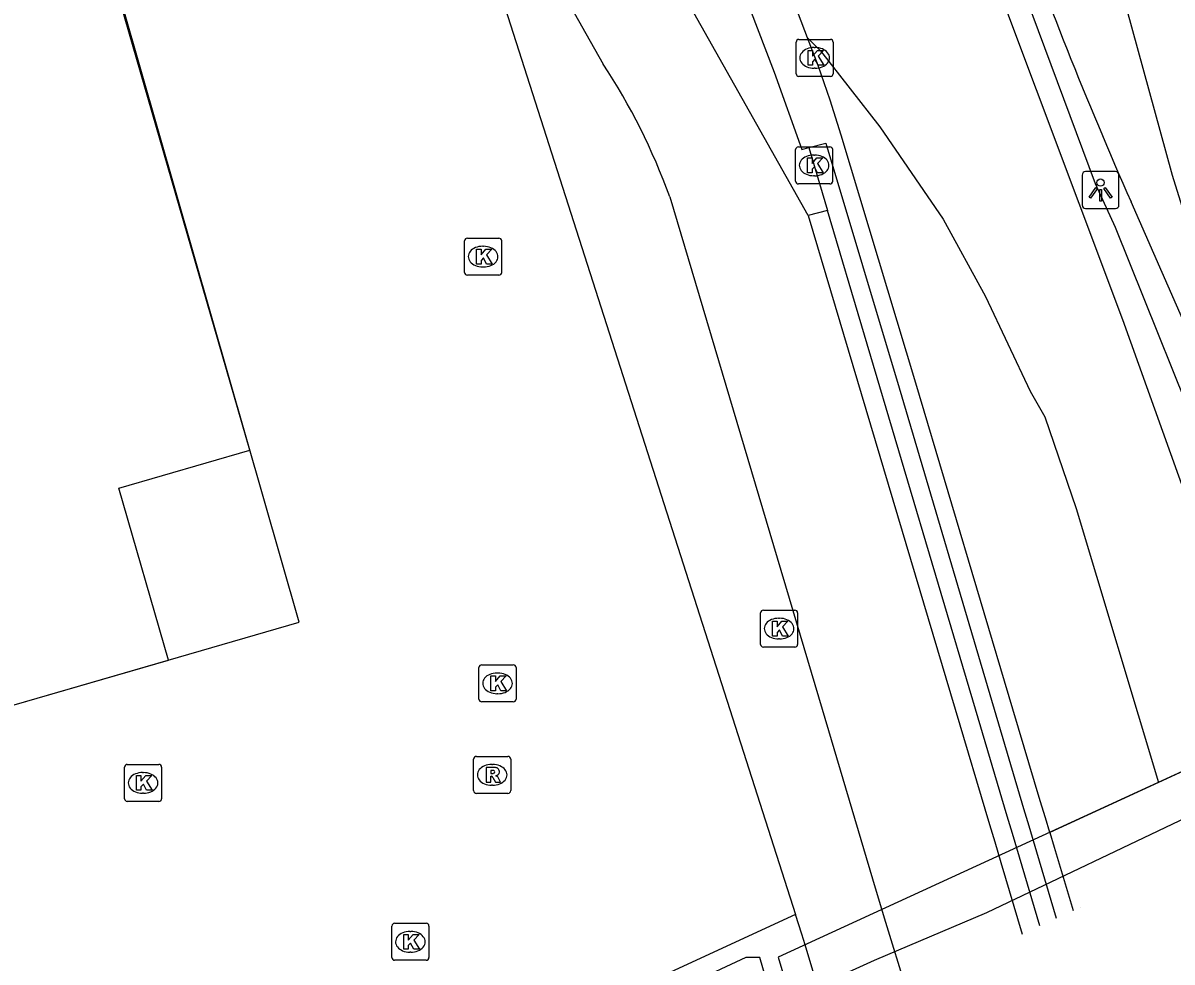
# Model space of a CAD drawing. Extents: x 160806 to 161707, y 383697 to 384148.
# Drawn here: x 161236.93 to 161267.98, y 383743.17 to 383768.54 of the extents above; entities that cross this region are included whole.
import ezdxf

# ---------------------------------------------------------------- set-up
doc = ezdxf.new("R2010")
doc.units = 0
for name, color, linetype in [('IMGEO_Fietspad_open', 7, 'Continuous'), ('IMGEO_Hek', 7, 'Continuous'), ('IMGEO_Kolk', 7, 'Continuous'), ('IMGEO_Lichtpunt', 7, 'Continuous'), ('IMGEO_Lijnafwatering', 7, 'Continuous'), ('IMGEO_Muur', 7, 'Continuous'), ('IMGEO_OVBaan_gesloten', 7, 'Continuous'), ('IMGEO_Pand', 7, 'Continuous'), ('IMGEO_Pand_overbouw', 7, 'Continuous'), ('IMGEO_Rijbaan_lokaal_gesloten', 7, 'Continuous'), ('IMGEO_Rioolput', 7, 'Continuous'), ('IMGEO_Spoorbaan_open', 7, 'Continuous'), ('IMGEO_Terreindeel_gesloten', 7, 'Continuous'), ('IMGEO_Voetpad_open', 7, 'Continuous')]:
    doc.layers.add(name, color=color, linetype=linetype)

msp = doc.modelspace()

# ---------------------------------------------------------------- linework, layer by layer
at = {"layer": 'IMGEO_Fietspad_open'}
for points in [[(161258.147, 383763.342), (161250.185, 383777.467), (161232.095, 383838.372)], [(161247.443, 383776.827), (161248.186, 383775.265), (161252.611, 383767.434)], [(161254.408, 383763.846), (161258.525, 383750), (161259.888, 383745.414), (161260.04, 383744.901), (161260.237, 383744.241), (161260.786, 383742.458)], [(161258.147, 383763.342), (161262.122, 383750), (161263.05, 383746.885), (161263.192, 383746.41), (161263.352, 383745.857), (161263.932, 383743.92)]]:
    msp.add_lwpolyline(points, dxfattribs=at)
msp.add_arc((161238.433, 383758.089), 16.98, 19.8173, 33.3894, dxfattribs=at)
at = {"layer": 'IMGEO_Hek'}
for points in [[(161265.912, 383764.193), (161262.514, 383773.318), (161260.283, 383780.231), (161258.466, 383787.267), (161257.937, 383789.343)], [(161271.16, 383750.654), (161269.143, 383756.311), (161266.449, 383763.014), (161265.912, 383764.193)]]:
    msp.add_lwpolyline(points, dxfattribs=at)
at = {"layer": 'IMGEO_Kolk'}
for p, q in [((161257.824, 383767.174), (161257.824, 383768.026)), ((161257.899, 383768.1), (161258.751, 383768.1)), ((161258.312, 383767.88), (161258.337, 383767.88)), ((161258.825, 383768.026), (161258.825, 383767.174)), ((161258.335, 383767.32), (161258.31, 383767.32)), ((161258.751, 383767.1), (161257.899, 383767.1)), ((161257.81, 383764.269), (161257.81, 383765.121)), ((161257.885, 383765.195), (161258.737, 383765.195)), ((161258.811, 383765.121), (161258.811, 383764.269)), ((161258.298, 383764.975), (161258.323, 383764.975)), ((161258.737, 383764.195), (161257.885, 383764.195)), ((161258.321, 383764.415), (161258.296, 383764.415)), ((161248.867, 383761.803), (161248.867, 383762.655)), ((161248.942, 383762.729), (161249.794, 383762.729)), ((161249.868, 383762.655), (161249.868, 383761.803)), ((161249.355, 383762.509), (161249.38, 383762.509)), ((161249.378, 383761.949), (161249.353, 383761.949)), ((161249.794, 383761.729), (161248.942, 383761.729)), ((161256.939, 383752.676), (161257.791, 383752.676)), ((161256.864, 383751.75), (161256.864, 383752.602)), ((161257.352, 383752.456), (161257.377, 383752.456)), ((161257.865, 383752.602), (161257.865, 383751.75)), ((161257.375, 383751.896), (161257.35, 383751.896)), ((161257.791, 383751.676), (161256.939, 383751.676)), ((161249.255, 383750.271), (161249.255, 383751.123)), ((161249.33, 383751.197), (161250.182, 383751.197)), ((161250.256, 383751.123), (161250.256, 383750.271)), ((161249.743, 383750.977), (161249.768, 383750.977)), ((161250.182, 383750.197), (161249.33, 383750.197)), ((161249.766, 383750.417), (161249.741, 383750.417)), ((161239.679, 383747.58), (161239.679, 383748.432)), ((161239.754, 383748.506), (161240.606, 383748.506)), ((161240.68, 383748.432), (161240.68, 383747.58)), ((161240.167, 383748.286), (161240.192, 383748.286)), ((161240.19, 383747.726), (161240.165, 383747.726)), ((161240.606, 383747.506), (161239.754, 383747.506)), ((161246.901, 383743.286), (161246.901, 383744.138)), ((161246.976, 383744.212), (161247.828, 383744.212)), ((161247.389, 383743.992), (161247.414, 383743.992)), ((161247.902, 383744.138), (161247.902, 383743.286)), ((161247.412, 383743.432), (161247.387, 383743.432)), ((161247.828, 383743.212), (161246.976, 383743.212))]:
    msp.add_line(p, q, dxfattribs=at)
for points in [[(161257.824, 383767.174), (161257.824, 383768.026)], [(161257.899, 383768.1), (161258.751, 383768.1)], [(161258.825, 383768.026), (161258.825, 383767.174)], [(161258.145, 383767.8), (161258.268, 383767.8), (161258.268, 383767.649), (161258.398, 383767.8), (161258.562, 383767.8), (161258.416, 383767.649), (161258.569, 383767.4), (161258.417, 383767.4), (161258.332, 383767.564), (161258.268, 383767.497), (161258.268, 383767.4), (161258.145, 383767.4), (161258.145, 383767.8)], [(161258.751, 383767.1), (161257.899, 383767.1)], [(161257.81, 383764.269), (161257.81, 383765.121)], [(161257.885, 383765.195), (161258.737, 383765.195)], [(161258.811, 383765.121), (161258.811, 383764.269)], [(161258.131, 383764.895), (161258.254, 383764.895), (161258.254, 383764.744), (161258.384, 383764.895), (161258.548, 383764.895), (161258.402, 383764.744), (161258.555, 383764.495), (161258.403, 383764.495), (161258.318, 383764.659), (161258.254, 383764.592), (161258.254, 383764.495), (161258.131, 383764.495), (161258.131, 383764.895)], [(161258.737, 383764.195), (161257.885, 383764.195)], [(161248.867, 383761.803), (161248.867, 383762.655)], [(161248.942, 383762.729), (161249.794, 383762.729)], [(161249.868, 383762.655), (161249.868, 383761.803)], [(161249.188, 383762.429), (161249.311, 383762.429), (161249.311, 383762.278), (161249.441, 383762.429), (161249.605, 383762.429), (161249.459, 383762.278), (161249.612, 383762.029), (161249.46, 383762.029), (161249.375, 383762.193), (161249.311, 383762.126), (161249.311, 383762.029), (161249.188, 383762.029), (161249.188, 383762.429)], [(161249.794, 383761.729), (161248.942, 383761.729)], [(161256.939, 383752.676), (161257.791, 383752.676)], [(161256.864, 383751.75), (161256.864, 383752.602)], [(161257.185, 383752.376), (161257.308, 383752.376), (161257.308, 383752.225), (161257.438, 383752.376), (161257.602, 383752.376), (161257.456, 383752.225), (161257.609, 383751.976), (161257.457, 383751.976), (161257.372, 383752.14), (161257.308, 383752.073), (161257.308, 383751.976), (161257.185, 383751.976), (161257.185, 383752.376)], [(161257.865, 383752.602), (161257.865, 383751.75)], [(161257.791, 383751.676), (161256.939, 383751.676)], [(161249.255, 383750.271), (161249.255, 383751.123)], [(161249.33, 383751.197), (161250.182, 383751.197)], [(161250.256, 383751.123), (161250.256, 383750.271)], [(161249.576, 383750.897), (161249.699, 383750.897), (161249.699, 383750.746), (161249.829, 383750.897), (161249.993, 383750.897), (161249.847, 383750.746), (161250, 383750.497), (161249.848, 383750.497), (161249.763, 383750.661), (161249.699, 383750.594), (161249.699, 383750.497), (161249.576, 383750.497), (161249.576, 383750.897)], [(161250.182, 383750.197), (161249.33, 383750.197)], [(161239.679, 383747.58), (161239.679, 383748.432)], [(161239.754, 383748.506), (161240.606, 383748.506)], [(161240.68, 383748.432), (161240.68, 383747.58)], [(161240, 383748.206), (161240.123, 383748.206), (161240.123, 383748.055), (161240.253, 383748.206), (161240.417, 383748.206), (161240.271, 383748.055), (161240.424, 383747.806), (161240.272, 383747.806), (161240.187, 383747.97), (161240.123, 383747.903), (161240.123, 383747.806), (161240, 383747.806), (161240, 383748.206)], [(161240.606, 383747.506), (161239.754, 383747.506)], [(161246.901, 383743.286), (161246.901, 383744.138)], [(161246.976, 383744.212), (161247.828, 383744.212)], [(161247.902, 383744.138), (161247.902, 383743.286)], [(161247.222, 383743.912), (161247.345, 383743.912), (161247.345, 383743.761), (161247.475, 383743.912), (161247.639, 383743.912), (161247.493, 383743.761), (161247.646, 383743.512), (161247.494, 383743.512), (161247.409, 383743.676), (161247.345, 383743.609), (161247.345, 383743.512), (161247.222, 383743.512), (161247.222, 383743.912)], [(161247.828, 383743.212), (161246.976, 383743.212)]]:
    msp.add_lwpolyline(points, dxfattribs=at)
for centre, start, end in [((161257.901, 383768.024), 91.552, 178.448), ((161257.901, 383768.024), 91.552, 178.448), ((161258.749, 383768.024), 1.552, 88.448), ((161258.749, 383768.024), 1.552, 88.448), ((161257.901, 383767.176), 181.552, 268.448), ((161257.901, 383767.176), 181.552, 268.448), ((161258.749, 383767.176), 271.552, 358.448), ((161258.749, 383767.176), 271.552, 358.448), ((161257.887, 383765.119), 91.552, 178.448), ((161257.887, 383765.119), 91.552, 178.448), ((161258.735, 383765.119), 1.552, 88.448), ((161258.735, 383765.119), 1.552, 88.448), ((161257.887, 383764.271), 181.552, 268.448), ((161257.887, 383764.271), 181.552, 268.448), ((161258.735, 383764.271), 271.552, 358.448), ((161258.735, 383764.271), 271.552, 358.448), ((161248.944, 383762.653), 91.552, 178.448), ((161248.944, 383762.653), 91.552, 178.448), ((161249.792, 383762.653), 1.552, 88.448), ((161249.792, 383762.653), 1.552, 88.448), ((161248.944, 383761.805), 181.552, 268.448), ((161248.944, 383761.805), 181.552, 268.448), ((161249.792, 383761.805), 271.552, 358.448), ((161249.792, 383761.805), 271.552, 358.448), ((161256.941, 383752.6), 91.552, 178.448), ((161256.941, 383752.6), 91.552, 178.448), ((161257.789, 383752.6), 1.552, 88.448), ((161257.789, 383752.6), 1.552, 88.448), ((161256.941, 383751.752), 181.552, 268.448), ((161256.941, 383751.752), 181.552, 268.448), ((161257.789, 383751.752), 271.552, 358.448), ((161257.789, 383751.752), 271.552, 358.448), ((161249.332, 383751.121), 91.552, 178.448), ((161249.332, 383751.121), 91.552, 178.448), ((161250.18, 383751.121), 1.552, 88.448), ((161250.18, 383751.121), 1.552, 88.448), ((161249.332, 383750.273), 181.552, 268.448), ((161249.332, 383750.273), 181.552, 268.448), ((161250.18, 383750.273), 271.552, 358.448), ((161250.18, 383750.273), 271.552, 358.448), ((161239.756, 383748.43), 91.552, 178.448), ((161239.756, 383748.43), 91.552, 178.448), ((161240.604, 383748.43), 1.552, 88.448), ((161240.604, 383748.43), 1.552, 88.448), ((161239.756, 383747.582), 181.552, 268.448), ((161239.756, 383747.582), 181.552, 268.448), ((161240.604, 383747.582), 271.552, 358.448), ((161240.604, 383747.582), 271.552, 358.448), ((161246.978, 383744.136), 91.552, 178.448), ((161246.978, 383744.136), 91.552, 178.448), ((161247.826, 383744.136), 1.552, 88.448), ((161247.826, 383744.136), 1.552, 88.448), ((161246.978, 383743.288), 181.552, 268.448), ((161246.978, 383743.288), 181.552, 268.448), ((161247.826, 383743.288), 271.552, 358.448), ((161247.826, 383743.288), 271.552, 358.448)]:
    msp.add_arc(centre, 0.0765, start, end, dxfattribs=at)
for centre, major_axis, ratio, start_param, end_param in [((161258.311, 383767.6), (-0.387, 0.002), 0.722429, 4.712389, 7.853982), ((161258.336, 383767.6), (-0.39, 0.002), 0.717154, 1.570796, 4.712389), ((161258.297, 383764.695), (-0.387, 0.002), 0.722429, 4.712389, 7.853982), ((161258.322, 383764.695), (-0.39, 0.002), 0.717154, 1.570796, 4.712389), ((161249.354, 383762.229), (-0.387, 0.002), 0.722429, 4.712389, 7.853982), ((161249.379, 383762.229), (-0.39, 0.002), 0.717154, 1.570796, 4.712389), ((161257.351, 383752.176), (-0.387, 0.002), 0.722429, 4.712389, 7.853982), ((161257.376, 383752.176), (-0.39, 0.002), 0.717154, 1.570796, 4.712389), ((161249.742, 383750.697), (-0.387, 0.002), 0.722429, 4.712389, 7.853982), ((161249.767, 383750.697), (-0.39, 0.002), 0.717154, 1.570796, 4.712389), ((161240.166, 383748.006), (-0.387, 0.002), 0.722429, 4.712389, 7.853982), ((161240.191, 383748.006), (-0.39, 0.002), 0.717154, 1.570796, 4.712389), ((161247.388, 383743.712), (-0.387, 0.002), 0.722429, 4.712389, 7.853982), ((161247.413, 383743.712), (-0.39, 0.002), 0.717154, 1.570796, 4.712389)]:
    msp.add_ellipse(centre, major_axis=major_axis, ratio=ratio, start_param=start_param, end_param=end_param, dxfattribs=at)
at = {"layer": 'IMGEO_Lichtpunt'}
for p, q in [((161266.452, 383764.527), (161265.644, 383764.527)), ((161266.452, 383764.527), (161265.644, 383764.527)), ((161265.55, 383764.432), (161265.55, 383763.625)), ((161265.55, 383764.432), (161265.55, 383763.625)), ((161266.546, 383763.625), (161266.546, 383764.432)), ((161266.546, 383763.625), (161266.546, 383764.432)), ((161265.644, 383763.531), (161266.452, 383763.531)), ((161265.644, 383763.531), (161266.452, 383763.531))]:
    msp.add_line(p, q, dxfattribs=at)
for points in [[(161265.924, 383764.096), (161265.963, 383764.068), (161265.775, 383763.806), (161265.737, 383763.833), (161265.924, 383764.096)], [(161266.026, 383764.048), (161266.073, 383764.048), (161266.073, 383763.726), (161266.026, 383763.726), (161266.026, 383764.048)], [(161266.136, 383764.068), (161266.174, 383764.095), (161266.361, 383763.833), (161266.322, 383763.805), (161266.136, 383764.068)]]:
    msp.add_lwpolyline(points, dxfattribs=at)
msp.add_circle((161266.049, 383764.23), 0.0994, dxfattribs=at)
for centre, start, end in [((161265.644, 383764.432), 90, 180), ((161265.644, 383764.432), 90, 180), ((161266.452, 383764.432), 0, 90), ((161266.452, 383764.432), 0, 90), ((161265.644, 383763.625), 180, 270), ((161265.644, 383763.625), 180, 270), ((161266.452, 383763.625), 270, 0), ((161266.452, 383763.625), 270, 360)]:
    msp.add_arc(centre, 0.0946, start, end, dxfattribs=at)
at = {"layer": 'IMGEO_Lijnafwatering'}
msp.add_lwpolyline([(161265.495, 383744.646), (161265.495, 383744.646)], dxfattribs=at)
at = {"layer": 'IMGEO_Muur'}
for points in [[(161258.169, 383765.179), (161258.629, 383765.3), (161260.605, 383758.687), (161263.175, 383750), (161263.97, 383747.313), (161264.107, 383746.849), (161264.318, 383746.14), (161264.854, 383744.348)], [(161258.169, 383765.179), (161258.675, 383763.473)], [(161264.413, 383744.143), (161263.856, 383746.002), (161263.668, 383746.638), (161263.529, 383747.108), (161262.671, 383750), (161258.675, 383763.473)], [(161257.809, 383744.453), (161256.653, 383743.919), (161240.638, 383736.519), (161228.633, 383732.395), (161192.037, 383722.084), (161185.94, 383720.532), (161185.806, 383720.507), (161184.529, 383720.269)], [(161258.705, 383741.492), (161258.065, 383743.633), (161257.981, 383743.915), (161257.809, 383744.453)], [(161257.939, 383741.136), (161257.939, 383741.136), (161257.406, 383742.913), (161256.992, 383742.797), (161256.843, 383743.29), (161256.462, 383743.287), (161248.942, 383739.777)]]:
    msp.add_lwpolyline(points, dxfattribs=at)
at = {"layer": 'IMGEO_OVBaan_gesloten'}
for points in [[(161264.678, 383746.668), (161264.559, 383747.065), (161264.422, 383747.523), (161263.681, 383750), (161261.06, 383758.807), (161259.037, 383765.51), (161258.747, 383766.461), (161258.418, 383767.395), (161258.13, 383768.144)], [(161258.13, 383768.144), (161258.486, 383767.794), (161260.09, 383765.741), (161261.801, 383763.244), (161262.94, 383761.15), (161264.151, 383758.597), (161264.548, 383757.903), (161265.386, 383755.422), (161267.617, 383748.019)], [(161267.617, 383748.019), (161264.678, 383746.668)]]:
    msp.add_lwpolyline(points, dxfattribs=at)
at = {"layer": 'IMGEO_Pand'}
msp.add_lwpolyline([(161183.813, 383734.789), (161191.93, 383737.142), (161236.286, 383750), (161240.864, 383751.327), (161239.522, 383755.972), (161243.065, 383757.002), (161221.311, 383832.189)], dxfattribs=at)
at = {"layer": 'IMGEO_Pand_overbouw'}
msp.add_lwpolyline([(161244.397, 383752.352), (161218.72, 383841.978), (161097.833, 383806.973), (161123.797, 383717.365)], close=True, dxfattribs=at)
at = {"layer": 'IMGEO_Rijbaan_lokaal_gesloten'}
for points in [[(161272.079, 383751.073), (161271.27, 383753.915), (161267.992, 383764.419), (161264.266, 383778.033), (161260.199, 383793.827), (161258.251, 383801.656), (161254.931, 383815.431), (161252.101, 383829.184), (161249.639, 383841.943), (161249.469, 383842.867)], [(161258.13, 383768.144), (161257.886, 383768.778), (161254.973, 383776.353)], [(161263.126, 383769.895), (161266.642, 383760.526), (161270.321, 383750.272), (161270.419, 383750), (161270.458, 383749.89)], [(161269.714, 383757.243), (161266.873, 383763.706)], [(161270.606, 383749.394), (161267.617, 383748.019)], [(161264.678, 383746.668), (161264.799, 383746.266), (161265.309, 383744.559)]]:
    msp.add_lwpolyline(points, dxfattribs=at)
msp.add_arc((161381.049, 383813.971), 124.751, 199.65373, 203.76107, dxfattribs=at)
at = {"layer": 'IMGEO_Rioolput'}
for p, q in [((161249.111, 383747.798), (161249.111, 383748.65)), ((161249.186, 383748.724), (161250.038, 383748.724)), ((161250.112, 383748.65), (161250.112, 383747.798)), ((161249.599, 383748.504), (161249.624, 383748.504)), ((161250.038, 383747.724), (161249.186, 383747.724)), ((161249.622, 383747.944), (161249.597, 383747.944))]:
    msp.add_line(p, q, dxfattribs=at)
for points in [[(161249.111, 383747.798), (161249.111, 383748.65)], [(161249.186, 383748.724), (161250.038, 383748.724)], [(161250.112, 383748.65), (161250.112, 383747.798)], [(161249.7, 383748.422), (161249.448, 383748.424), (161249.448, 383748.024)], [(161249.626, 383748.343), (161249.572, 383748.343), (161249.572, 383748.262)], [(161249.448, 383748.024), (161249.572, 383748.024), (161249.572, 383748.186), (161249.583, 383748.186)], [(161249.572, 383748.262), (161249.624, 383748.262)], [(161249.63, 383748.157), (161249.701, 383748.024), (161249.841, 383748.024), (161249.776, 383748.15)], [(161250.038, 383747.724), (161249.186, 383747.724)]]:
    msp.add_lwpolyline(points, dxfattribs=at)
for centre, radius, start, end in [((161249.188, 383748.648), 0.0765, 91.552, 178.448), ((161249.188, 383748.648), 0.0765, 91.552, 178.448), ((161250.036, 383748.648), 0.0765, 1.552, 88.448), ((161250.036, 383748.648), 0.0765, 1.552, 88.448), ((161249.632, 383748.247), 0.0964, 77.0061, 93.1865), ((161249.646, 383748.304), 0.0378, 276.6634, 79.6772), ((161249.699, 383748.312), 0.109, 350.3612, 89.416), ((161249.697, 383748.312), 0.112, 277.5842, 350.9817), ((161249.582, 383748.133), 0.0533, 26.0293, 88.6989), ((161249.608, 383748.451), 0.19, 274.7715, 282.9687), ((161249.681, 383748.097), 0.108, 29.5134, 73.7905), ((161249.188, 383747.8), 0.0765, 181.552, 268.448), ((161249.188, 383747.8), 0.0765, 181.552, 268.448), ((161250.036, 383747.8), 0.0765, 271.552, 358.448), ((161250.036, 383747.8), 0.0765, 271.552, 358.448)]:
    msp.add_arc(centre, radius, start, end, dxfattribs=at)
for centre, major_axis, ratio, start_param, end_param in [((161249.598, 383748.224), (-0.387, 0.002), 0.722429, 4.712389, 7.853982), ((161249.623, 383748.224), (-0.39, 0.002), 0.717154, 1.570796, 4.712389)]:
    msp.add_ellipse(centre, major_axis=major_axis, ratio=ratio, start_param=start_param, end_param=end_param, dxfattribs=at)
at = {"layer": 'IMGEO_Spoorbaan_open'}
msp.add_lwpolyline([(161285.947, 383755.338), (161284.345, 383754.49), (161268.558, 383747.163), (161262.971, 383744.495), (161259.937, 383743.21), (161257.671, 383742.18)], dxfattribs=at)
at = {"layer": 'IMGEO_Terreindeel_gesloten'}
msp.add_lwpolyline([(161285.947, 383755.338), (161285.655, 383756.314), (161257.339, 383743.293), (161257.671, 383742.18)], dxfattribs=at)
at = {"layer": 'IMGEO_Voetpad_open'}
for points in [[(161247.443, 383776.827), (161257.809, 383744.453)], [(161253.777, 383776.222), (161257.234, 383767.212), (161257.975, 383765.127), (161258.169, 383765.179)], [(161258.675, 383763.473), (161258.147, 383763.342)]]:
    msp.add_lwpolyline(points, dxfattribs=at)

doc.saveas('drawing.dxf')
